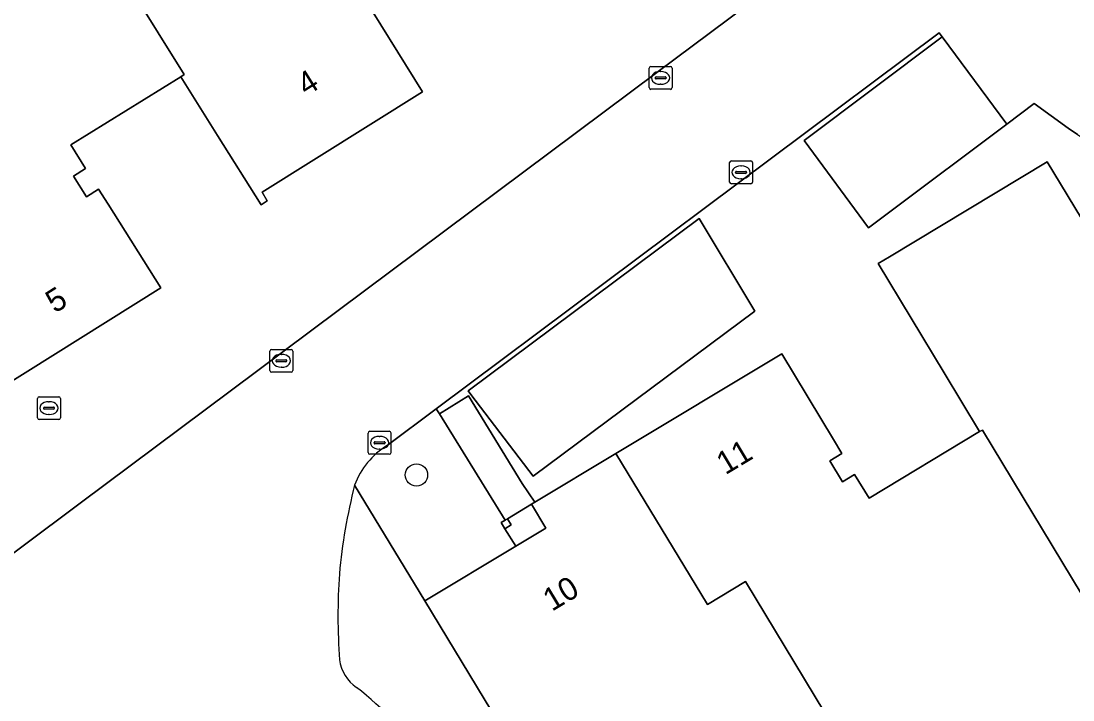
# Model space of a CAD drawing. Extents: x 158455 to 159797, y 387218 to 388672.
# Drawn here: x 158825.25 to 158871.25, y 387418.37 to 387448.06 of the extents above; entities that cross this region are included whole.
import ezdxf

# ---------------------------------------------------------------- set-up
doc = ezdxf.new("R2010")
doc.units = 0
for name, color, linetype in [('IMGEO_Boom', 7, 'Continuous'), ('IMGEO_Brandkraan', 7, 'Continuous'), ('IMGEO_Erf', 7, 'Continuous'), ('IMGEO_Groenvoorziening', 7, 'Continuous'), ('IMGEO_Kolk', 7, 'Continuous'), ('IMGEO_Pand', 7, 'Continuous'), ('IMGEO_Pand_nummerreeks', 7, 'Continuous'), ('IMGEO_Pand_overbouw', 7, 'Continuous'), ('IMGEO_Parkeervlak_open', 7, 'Continuous'), ('IMGEO_Rijbaan_lokaal_open', 7, 'Continuous'), ('IMGEO_Voetpad_open', 7, 'Continuous')]:
    doc.layers.add(name, color=color, linetype=linetype)

msp = doc.modelspace()

# ---------------------------------------------------------------- linework, layer by layer
at = {"layer": 'IMGEO_Boom'}
msp.add_circle((158842.539, 387428.205), 0.489, dxfattribs=at)
at = {"layer": 'IMGEO_Brandkraan'}
for p, q in [((158825.966, 387430.702), (158825.966, 387431.554)), ((158826.041, 387431.628), (158826.893, 387431.628)), ((158826.454, 387431.408), (158826.479, 387431.408)), ((158826.967, 387431.554), (158826.967, 387430.702)), ((158826.225, 387431.122), (158826.225, 387431.134)), ((158826.663, 387431.085), (158826.265, 387431.085)), ((158826.268, 387431.171), (158826.666, 387431.171)), ((158826.709, 387431.134), (158826.709, 387431.122)), ((158826.893, 387430.628), (158826.041, 387430.628)), ((158826.477, 387430.848), (158826.452, 387430.848))]:
    msp.add_line(p, q, dxfattribs=at)
for points in [[(158825.966, 387430.702), (158825.966, 387431.554)], [(158826.041, 387431.628), (158826.893, 387431.628)], [(158826.967, 387431.554), (158826.967, 387430.702)], [(158826.893, 387430.628), (158826.041, 387430.628)]]:
    msp.add_lwpolyline(points, dxfattribs=at)
for centre, radius, start, end in [((158826.043, 387431.552), 0.0765, 91.552, 178.448), ((158826.043, 387431.552), 0.0765, 91.552, 178.448), ((158826.891, 387431.552), 0.0765, 1.552, 88.448), ((158826.891, 387431.552), 0.0765, 1.552, 88.448), ((158826.265, 387431.131), 0.0403, 85.8775, 175.7526), ((158826.262, 387431.121), 0.0366, 178.938, 274.7102), ((158826.666, 387431.128), 0.043, 264.8664, 352.4533), ((158826.67, 387431.133), 0.0386, 1.7309, 96.639), ((158826.043, 387430.704), 0.0765, 181.552, 268.448), ((158826.043, 387430.704), 0.0765, 181.552, 268.448), ((158826.891, 387430.704), 0.0765, 271.552, 358.448), ((158826.891, 387430.704), 0.0765, 271.552, 358.448)]:
    msp.add_arc(centre, radius, start, end, dxfattribs=at)
for centre, major_axis, ratio, start_param, end_param in [((158826.453, 387431.128), (-0.387, 0.002), 0.722429, 4.712389, 7.853982), ((158826.478, 387431.128), (-0.39, 0.002), 0.717154, 1.570796, 4.712389)]:
    msp.add_ellipse(centre, major_axis=major_axis, ratio=ratio, start_param=start_param, end_param=end_param, dxfattribs=at)
at = {"layer": 'IMGEO_Erf'}
for points in [[(158817.674, 387419.378), (158827.832, 387426.967), (158834.448, 387431.91), (158853.054, 387445.81), (158872.628, 387460.413), (158871.776, 387461.775), (158869.054, 387466.18), (158867.865, 387468.105), (158855.534, 387488.061), (158855.344, 387488.369), (158855.598, 387488.53), (158843.07, 387508.642), (158842.309, 387509.96), (158841.704, 387511.33), (158840.764, 387514.306), (158840.483, 387515.393), (158836.029, 387514.802)], [(158839.902, 387449.637), (158842.801, 387444.966), (158835.798, 387440.567), (158836.014, 387440.193), (158835.742, 387440.024), (158833.845, 387443.048), (158832.23, 387445.623), (158827.419, 387442.637), (158828.069, 387441.605), (158827.545, 387441.275), (158828.116, 387440.37), (158828.639, 387440.699), (158829.053, 387440.042), (158831.355, 387436.385), (158824.338, 387431.988)], [(158871.448, 387443.1), (158871.049, 387443.366), (158869.559, 387444.453), (158868.364, 387443.543), (158863.191, 387439.674), (158862.315, 387439.019), (158859.493, 387442.831), (158865.534, 387447.366), (158865.405, 387447.54), (158843.407, 387431.102), (158843.545, 387430.879), (158844.812, 387431.668), (158847.167, 387427.834), (158847.712, 387427.013), (158851.265, 387429.143), (158858.526, 387433.498), (158860.783, 387429.756), (158861.15, 387429.148), (158860.62, 387428.828), (158861.172, 387427.912), (158861.702, 387428.232), (158862.332, 387427.187), (158867.166, 387430.102), (158865.617, 387432.671), (158862.731, 387437.455), (158863.221, 387437.75), (158870.128, 387441.906), (158877.011, 387430.547)], [(158851.022, 387409.284), (158842.91, 387422.702), (158839.833, 387427.762)]]:
    msp.add_lwpolyline(points, dxfattribs=at)
for points in [[(158847.648, 387428.155), (158844.913, 387431.731), (158844.797, 387431.883), (158854.907, 387439.426), (158857.338, 387435.363)], [(158846.405, 387425.854), (158846.893, 387425.098), (158848.193, 387425.88), (158847.577, 387426.932), (158846.515, 387426.293), (158846.68, 387426.019)]]:
    msp.add_lwpolyline(points, close=True, dxfattribs=at)
for centre, radius, start, end in [((158863.896, 387421.661), 24.824, 165.7717, 174.8682), ((158865.729, 387422.036), 26.622, 176.0255, 184.1268), ((158840.855, 387420.328), 1.692, 187.0778, 236.5297), ((158829.934, 387406.253), 16.129, 36.0062, 51.7357)]:
    msp.add_arc(centre, radius, start, end, dxfattribs=at)
at = {"layer": 'IMGEO_Groenvoorziening'}
msp.add_lwpolyline([(158839.833, 387427.762), (158842.91, 387422.702), (158846.893, 387425.098), (158846.405, 387425.854), (158846.24, 387426.128), (158846.418, 387426.235), (158843.545, 387430.879), (158843.407, 387431.102), (158841.258, 387429.496)], dxfattribs=at)
msp.add_arc((158843.072, 387426.553), 3.457, 121.6462, 159.5271, dxfattribs=at)
at = {"layer": 'IMGEO_Kolk'}
for p, q in [((158852.718, 387445.146), (158852.718, 387445.998)), ((158852.793, 387446.072), (158853.645, 387446.072)), ((158853.206, 387445.852), (158853.231, 387445.852)), ((158853.719, 387445.998), (158853.719, 387445.146)), ((158852.977, 387445.566), (158852.977, 387445.578)), ((158853.415, 387445.529), (158853.017, 387445.529)), ((158853.02, 387445.615), (158853.418, 387445.615)), ((158853.229, 387445.292), (158853.204, 387445.292)), ((158853.461, 387445.578), (158853.461, 387445.566)), ((158853.645, 387445.072), (158852.793, 387445.072)), ((158856.312, 387441.94), (158857.164, 387441.94)), ((158856.237, 387441.014), (158856.237, 387441.866)), ((158856.539, 387441.483), (158856.937, 387441.483)), ((158856.725, 387441.72), (158856.75, 387441.72)), ((158857.238, 387441.866), (158857.238, 387441.014)), ((158856.496, 387441.434), (158856.496, 387441.446)), ((158856.934, 387441.397), (158856.536, 387441.397)), ((158856.748, 387441.16), (158856.723, 387441.16)), ((158856.98, 387441.446), (158856.98, 387441.434)), ((158857.164, 387440.94), (158856.312, 387440.94)), ((158836.206, 387433.698), (158837.058, 387433.698)), ((158836.131, 387432.772), (158836.131, 387433.624)), ((158836.39, 387433.192), (158836.39, 387433.204)), ((158836.433, 387433.241), (158836.831, 387433.241)), ((158836.619, 387433.478), (158836.644, 387433.478)), ((158836.874, 387433.204), (158836.874, 387433.192)), ((158837.132, 387433.624), (158837.132, 387432.772)), ((158836.828, 387433.155), (158836.43, 387433.155)), ((158836.642, 387432.918), (158836.617, 387432.918)), ((158837.058, 387432.698), (158836.206, 387432.698)), ((158840.425, 387429.188), (158840.425, 387430.04)), ((158840.5, 387430.114), (158841.352, 387430.114)), ((158841.426, 387430.04), (158841.426, 387429.188)), ((158840.684, 387429.608), (158840.684, 387429.62)), ((158841.122, 387429.571), (158840.724, 387429.571)), ((158840.727, 387429.657), (158841.125, 387429.657)), ((158840.913, 387429.894), (158840.938, 387429.894)), ((158841.168, 387429.62), (158841.168, 387429.608)), ((158841.352, 387429.114), (158840.5, 387429.114)), ((158840.936, 387429.334), (158840.911, 387429.334))]:
    msp.add_line(p, q, dxfattribs=at)
for points in [[(158852.718, 387445.146), (158852.718, 387445.998)], [(158852.793, 387446.072), (158853.645, 387446.072)], [(158853.719, 387445.998), (158853.719, 387445.146)], [(158853.645, 387445.072), (158852.793, 387445.072)], [(158856.312, 387441.94), (158857.164, 387441.94)], [(158856.237, 387441.014), (158856.237, 387441.866)], [(158857.238, 387441.866), (158857.238, 387441.014)], [(158857.164, 387440.94), (158856.312, 387440.94)], [(158836.206, 387433.698), (158837.058, 387433.698)], [(158836.131, 387432.772), (158836.131, 387433.624)], [(158837.132, 387433.624), (158837.132, 387432.772)], [(158837.058, 387432.698), (158836.206, 387432.698)], [(158840.425, 387429.188), (158840.425, 387430.04)], [(158840.5, 387430.114), (158841.352, 387430.114)], [(158841.426, 387430.04), (158841.426, 387429.188)], [(158841.352, 387429.114), (158840.5, 387429.114)]]:
    msp.add_lwpolyline(points, dxfattribs=at)
for centre, radius, start, end in [((158852.795, 387445.996), 0.0765, 91.552, 178.448), ((158852.795, 387445.996), 0.0765, 91.552, 178.448), ((158853.643, 387445.996), 0.0765, 1.552, 88.448), ((158853.643, 387445.996), 0.0765, 1.552, 88.448), ((158853.017, 387445.575), 0.0403, 85.8775, 175.7526), ((158853.014, 387445.565), 0.0366, 178.938, 274.7102), ((158853.418, 387445.572), 0.043, 264.8664, 352.4533), ((158853.422, 387445.577), 0.0386, 1.7309, 96.639), ((158852.795, 387445.148), 0.0765, 181.552, 268.448), ((158852.795, 387445.148), 0.0765, 181.552, 268.448), ((158853.643, 387445.148), 0.0765, 271.552, 358.448), ((158853.643, 387445.148), 0.0765, 271.552, 358.448), ((158856.314, 387441.864), 0.0765, 91.552, 178.448), ((158856.314, 387441.864), 0.0765, 91.552, 178.448), ((158857.162, 387441.864), 0.0765, 1.552, 88.448), ((158857.162, 387441.864), 0.0765, 1.552, 88.448), ((158856.536, 387441.443), 0.0403, 85.8775, 175.7526), ((158856.941, 387441.445), 0.0386, 1.7309, 96.639), ((158856.533, 387441.433), 0.0366, 178.938, 274.7102), ((158856.937, 387441.44), 0.043, 264.8664, 352.4533), ((158856.314, 387441.016), 0.0765, 181.552, 268.448), ((158856.314, 387441.016), 0.0765, 181.552, 268.448), ((158857.162, 387441.016), 0.0765, 271.552, 358.448), ((158857.162, 387441.016), 0.0765, 271.552, 358.448), ((158836.208, 387433.622), 0.0765, 91.552, 178.448), ((158836.208, 387433.622), 0.0765, 91.552, 178.448), ((158837.056, 387433.622), 0.0765, 1.552, 88.448), ((158837.056, 387433.622), 0.0765, 1.552, 88.448), ((158836.43, 387433.201), 0.0403, 85.8775, 175.7526), ((158836.835, 387433.203), 0.0386, 1.7309, 96.639), ((158836.208, 387432.774), 0.0765, 181.552, 268.448), ((158836.208, 387432.774), 0.0765, 181.552, 268.448), ((158836.427, 387433.191), 0.0366, 178.938, 274.7102), ((158836.831, 387433.198), 0.043, 264.8664, 352.4533), ((158837.056, 387432.774), 0.0765, 271.552, 358.448), ((158837.056, 387432.774), 0.0765, 271.552, 358.448), ((158840.502, 387430.038), 0.0765, 91.552, 178.448), ((158840.502, 387430.038), 0.0765, 91.552, 178.448), ((158841.35, 387430.038), 0.0765, 1.552, 88.448), ((158841.35, 387430.038), 0.0765, 1.552, 88.448), ((158840.724, 387429.617), 0.0403, 85.8775, 175.7526), ((158840.721, 387429.607), 0.0366, 178.938, 274.7102), ((158841.125, 387429.614), 0.043, 264.8664, 352.4533), ((158841.129, 387429.619), 0.0386, 1.7309, 96.639), ((158840.502, 387429.19), 0.0765, 181.552, 268.448), ((158840.502, 387429.19), 0.0765, 181.552, 268.448), ((158841.35, 387429.19), 0.0765, 271.552, 358.448), ((158841.35, 387429.19), 0.0765, 271.552, 358.448)]:
    msp.add_arc(centre, radius, start, end, dxfattribs=at)
for centre, major_axis, ratio, start_param, end_param in [((158853.205, 387445.572), (-0.387, 0.002), 0.722429, 4.712389, 7.853982), ((158853.23, 387445.572), (-0.39, 0.002), 0.717154, 1.570796, 4.712389), ((158856.724, 387441.44), (-0.387, 0.002), 0.722429, 4.712389, 7.853982), ((158856.749, 387441.44), (-0.39, 0.002), 0.717154, 1.570796, 4.712389), ((158836.618, 387433.198), (-0.387, 0.002), 0.722429, 4.712389, 7.853982), ((158836.643, 387433.198), (-0.39, 0.002), 0.717154, 1.570796, 4.712389), ((158840.912, 387429.614), (-0.387, 0.002), 0.722429, 4.712389, 7.853982), ((158840.937, 387429.614), (-0.39, 0.002), 0.717154, 1.570796, 4.712389)]:
    msp.add_ellipse(centre, major_axis=major_axis, ratio=ratio, start_param=start_param, end_param=end_param, dxfattribs=at)
at = {"layer": 'IMGEO_Pand'}
for points in [[(158832.806, 387471.984), (158820.703, 387464.424), (158832.378, 387445.715), (158832.23, 387445.623), (158833.845, 387443.048), (158835.742, 387440.024), (158836.014, 387440.193), (158835.798, 387440.567), (158842.801, 387444.966), (158839.902, 387449.637), (158839.507, 387450.274), (158838.981, 387449.948), (158838.417, 387450.857), (158838.942, 387451.182), (158838.299, 387452.219), (158843.098, 387455.197), (158843.234, 387455.282)], [(158820.703, 387464.424), (158808.575, 387456.847), (158820.237, 387438.153), (158820.106, 387438.071), (158821.724, 387435.497), (158824.274, 387431.438), (158824.535, 387431.608), (158824.338, 387431.988), (158831.355, 387436.385), (158829.053, 387440.042), (158828.639, 387440.699), (158828.116, 387440.37), (158827.545, 387441.275), (158828.069, 387441.605), (158827.419, 387442.637), (158832.23, 387445.623), (158832.378, 387445.715)], [(158876.19, 387415.839), (158878.756, 387417.394), (158882.967, 387419.945), (158885.536, 387415.704), (158893.246, 387420.373), (158893.07, 387420.653), (158892.702, 387420.438), (158885.792, 387431.831), (158881.749, 387429.377), (158880.936, 387430.633), (158878.349, 387431.277), (158877.433, 387430.797), (158877.011, 387430.547), (158870.128, 387441.906), (158863.221, 387437.75), (158862.731, 387437.455), (158865.617, 387432.671), (158867.166, 387430.102), (158867.288, 387430.172), (158876.018, 387415.735)], [(158876.19, 387415.839), (158876.018, 387415.735), (158867.288, 387430.172), (158867.166, 387430.102), (158862.332, 387427.187), (158861.702, 387428.232), (158861.172, 387427.912), (158860.62, 387428.828), (158861.15, 387429.148), (158860.783, 387429.756), (158858.526, 387433.498), (158851.265, 387429.143), (158855.262, 387422.534), (158856.931, 387423.54), (158869.412, 387402.893), (158880.123, 387409.348), (158879.537, 387410.315)], [(158869.412, 387402.893), (158856.931, 387423.54), (158855.262, 387422.534), (158851.265, 387429.143), (158847.712, 387427.013), (158847.577, 387426.932), (158848.193, 387425.88), (158846.893, 387425.098), (158842.91, 387422.702), (158851.022, 387409.284), (158853.86, 387404.589), (158858.768, 387396.471), (158862.774, 387398.893)], [(158846.515, 387426.293), (158846.418, 387426.235), (158846.24, 387426.128), (158846.405, 387425.854), (158846.68, 387426.019)]]:
    msp.add_lwpolyline(points, close=True, dxfattribs=at)
at = {"layer": 'IMGEO_Pand_overbouw'}
msp.add_lwpolyline([(158846.405, 387425.854), (158846.893, 387425.098), (158848.193, 387425.88), (158847.577, 387426.932), (158846.515, 387426.293), (158846.68, 387426.019)], close=True, dxfattribs=at)
at = {"layer": 'IMGEO_Parkeervlak_open'}
for points in [[(158859.493, 387442.831), (158862.315, 387439.019), (158863.191, 387439.674), (158868.364, 387443.543), (158865.534, 387447.366)], [(158844.913, 387431.731), (158847.648, 387428.155), (158857.338, 387435.363), (158854.907, 387439.426), (158844.797, 387431.883)]]:
    msp.add_lwpolyline(points, close=True, dxfattribs=at)
at = {"layer": 'IMGEO_Rijbaan_lokaal_open'}
for points in [[(158872.617, 387452.848), (158875.861, 387455.245), (158872.628, 387460.413), (158853.054, 387445.81), (158834.448, 387431.91), (158827.832, 387426.967), (158817.674, 387419.378)], [(158841.258, 387429.496), (158843.407, 387431.102), (158865.405, 387447.54), (158865.534, 387447.366), (158868.364, 387443.543), (158869.559, 387444.453), (158871.049, 387443.366), (158871.448, 387443.1), (158871.848, 387442.837)]]:
    msp.add_lwpolyline(points, dxfattribs=at)
for centre, radius, start, end in [((158843.072, 387426.553), 3.457, 121.6462, 159.5271), ((158863.896, 387421.661), 24.824, 165.7717, 174.8682), ((158865.729, 387422.036), 26.622, 176.0255, 184.1268), ((158840.855, 387420.328), 1.692, 187.0778, 236.5297), ((158829.934, 387406.253), 16.129, 36.0062, 51.7357)]:
    msp.add_arc(centre, radius, start, end, dxfattribs=at)
at = {"layer": 'IMGEO_Voetpad_open'}
msp.add_lwpolyline([(158847.577, 387426.932), (158847.712, 387427.013), (158847.167, 387427.834), (158844.812, 387431.668), (158843.545, 387430.879), (158846.418, 387426.235), (158846.515, 387426.293)], close=True, dxfattribs=at)

# ---------------------------------------------------------------- texts
at = {"layer": 'IMGEO_Pand_nummerreeks'}
for s, rotation, p in [('4', 32.1354, (158837.726, 387444.754)), ('5', 32.0742, (158826.728, 387435.256)), ('11', 30.9507, (158856.05, 387428.189)), ('10', 31.0291, (158848.464, 387422.216))]:
    msp.add_text(s, height=1, rotation=rotation, dxfattribs=at).set_placement(p)

doc.saveas('drawing.dxf')
